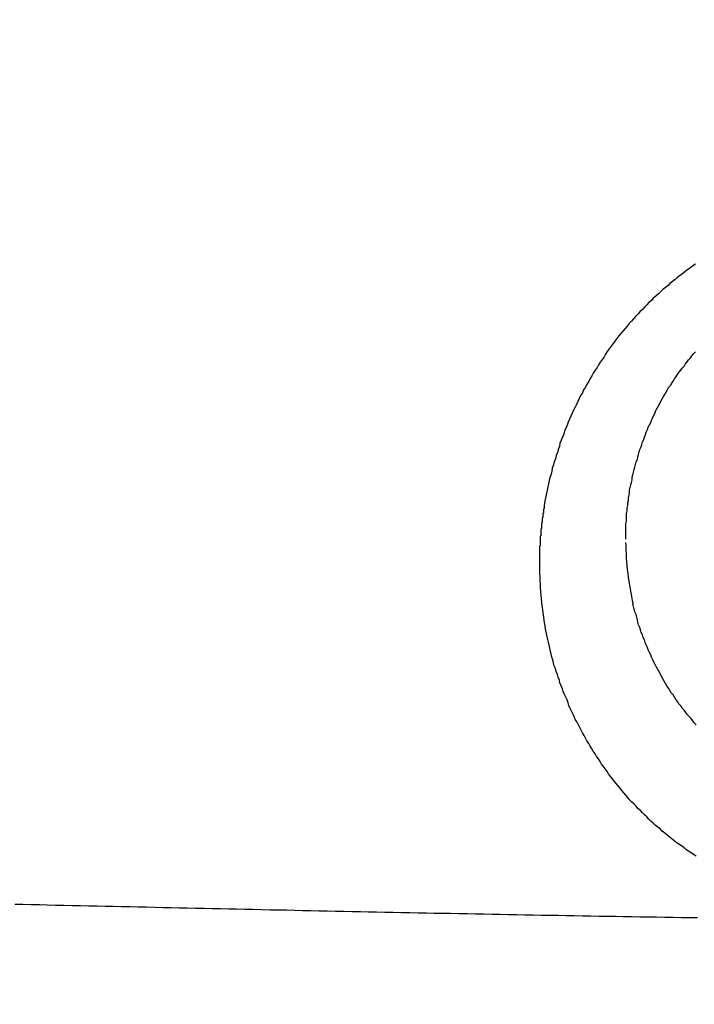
# Model space of a CAD drawing. Header units: millimetres. Extents: x 11979 to 23691, y 12825 to 41978.
# Tile 592 of 656: x 21621.81 to 21622.86, y 40478.4 to 40479.94. Entities that reach past the tile are written whole.
import ezdxf

# ---------------------------------------------------------------- set-up
doc = ezdxf.new("R2010")
doc.units = ezdxf.units.MM
for name, color, linetype in [('- niebieska cienka - izolacja', 120, 'Continuous'), ('-WYMIAR', 8, 'Continuous'), ('PROJEKTOWANE', 5, 'Continuous')]:
    doc.layers.add(name, color=color, linetype=linetype)
doc.styles.get("Standard").update_dxf_attribs({"font": 'arial.ttf'})
doc.dimstyles.new('CZA-KROPKA-50', dxfattribs={"dimtxt": 12, "dimasz": 1, "dimexe": 2, "dimexo": 25, "dimgap": 4, "dimtad": 1, "dimdec": 1, "dimrnd": 0.5, "dimzin": 9, "dimdsep": 46, "dimtxsty": 'Standard', "dimblk": 'CZA-KROPKA', "dimblk1": 'CZA-KROPKA', "dimblk2": 'CZA-KROPKA', "dimsah": 1, "dimcen": -20, "dimse1": 1, "dimse2": 1, "dimclrd": 8, "dimclre": 8, "dimclrt": 9, "dimadec": 0, "dimazin": 0, "dimtfac": 1, "dimtdec": 1, "dimtmove": 1, "dimatfit": 3, "dimldrblk": 'CZA-KROPKA', "dimfxl": 1, "dimtolj": 1, "dimtzin": 9, "dimarcsym": 0})

# ---------------------------------------------------------------- blocks, each defined once
blk = doc.blocks.new('CZA-KROPKA')
at = {"layer": '-WYMIAR', "linetype": 'ByBlock'}
for p, q in [((0, 10), (0, -10)), ((5, 0), (-5, 0))]:
    blk.add_line(p, q, dxfattribs=at)
at = {"layer": '-WYMIAR', "linetype": 'ByBlock', "const_width": 2.5}
blk.add_lwpolyline([(-1.25, 0, 1), (1.25, 0, 1)], format="xyb", close=True, dxfattribs=at)
blk = doc.blocks.new('*D1572')
at = {"layer": '-WYMIAR', "color": 8, "lineweight": -2}
blk.add_line((19929.2678, 40021.6846), (22203.2678, 40021.6846), dxfattribs=at)
at = {"layer": 'Defpoints', "color": 0}
for p in [(19928.2678, 40529.3414), (22204.2678, 40500.3414), (22204.2678, 40021.6846)]:
    blk.add_point(p, dxfattribs=at)
at = {"layer": '-WYMIAR', "color": 8, "lineweight": -2, "rotation": 180}
blk.add_blockref('CZA-KROPKA', (19928.2678, 40021.6846), dxfattribs=at)
at = {"layer": '-WYMIAR', "color": 8, "lineweight": -2}
blk.add_blockref('CZA-KROPKA', (22204.2678, 40021.6846), dxfattribs=at)
at = {"layer": '-WYMIAR', "color": 9, "insert": (21066.2678, 40031.8115), "char_height": 12, "attachment_point": 5}
blk.add_mtext('\\A1;2276', dxfattribs=at)
blk = doc.blocks.new('Pisuar NOVA PRO ze zintegrowanym ceramicznym sitkiem')
at = {"linetype": 'ByBlock'}
for points in [[(-0.014, -0.242238, 0.055374), (-0.013882, -0.243205)], [(-0.015347, -0.242662, 0.040897), (-0.015259, -0.243572)]]:
    blk.add_lwpolyline(points, format="xyb", dxfattribs=at)
for points in [[(-0.012907, -0.237884, 0), (-0.012947, -0.237913, 0), (-0.012987, -0.237942, 0), (-0.013027, -0.237971, 0), (-0.013067, -0.238001, 0), (-0.013107, -0.238031, 0), (-0.013147, -0.238062, 0), (-0.013187, -0.238092, 0), (-0.013227, -0.238124, 0), (-0.013267, -0.238155, 0), (-0.013307, -0.238187, 0), (-0.013337, -0.238219, 0), (-0.013377, -0.238251, 0), (-0.013417, -0.238284, 0), (-0.013457, -0.238317, 0), (-0.013487, -0.238351, 0), (-0.013527, -0.238385, 0), (-0.013567, -0.238419, 0), (-0.013597, -0.238453, 0), (-0.013637, -0.238488, 0), (-0.013667, -0.238523, 0), (-0.013707, -0.238559, 0), (-0.013737, -0.238595, 0), (-0.013777, -0.238631, 0), (-0.013807, -0.238667, 0), (-0.013847, -0.238704, 0), (-0.013877, -0.238741, 0), (-0.013907, -0.238778, 0), (-0.013947, -0.238816, 0), (-0.013977, -0.238854, 0), (-0.014007, -0.238892, 0), (-0.014037, -0.238931, 0), (-0.014077, -0.23897, 0), (-0.014107, -0.239009, 0), (-0.014137, -0.239049, 0), (-0.014167, -0.239089, 0), (-0.014197, -0.239129, 0), (-0.014227, -0.239169, 0), (-0.014257, -0.23921, 0), (-0.014287, -0.239251, 0), (-0.014317, -0.239292, 0), (-0.014337, -0.239334, 0), (-0.014367, -0.239376, 0), (-0.014397, -0.239418, 0), (-0.014427, -0.23946, 0), (-0.014447, -0.239503, 0), (-0.014477, -0.239546, 0), (-0.014507, -0.239589, 0), (-0.014527, -0.239632, 0), (-0.014557, -0.239676, 0), (-0.014577, -0.23972, 0), (-0.014607, -0.239764, 0), (-0.014627, -0.239808, 0), (-0.014657, -0.239853, 0), (-0.014677, -0.239897, 0), (-0.014707, -0.239942, 0), (-0.014727, -0.239988, 0), (-0.014747, -0.240033, 0), (-0.014767, -0.240079, 0), (-0.014787, -0.240125, 0), (-0.014817, -0.240171, 0), (-0.014837, -0.240217, 0), (-0.014857, -0.240263, 0), (-0.014877, -0.24031, 0), (-0.014897, -0.240356, 0), (-0.014917, -0.240403, 0), (-0.014937, -0.24045, 0), (-0.014957, -0.240498, 0), (-0.014967, -0.240545, 0), (-0.014987, -0.240592, 0), (-0.015007, -0.24064, 0), (-0.015027, -0.240688, 0), (-0.015037, -0.240736, 0), (-0.015057, -0.240784, 0), (-0.015067, -0.240832, 0), (-0.015087, -0.240881, 0), (-0.015097, -0.240929, 0), (-0.015117, -0.240978, 0), (-0.015127, -0.241026, 0), (-0.015147, -0.241075, 0), (-0.015157, -0.241124, 0), (-0.015167, -0.241173, 0), (-0.015187, -0.241222, 0), (-0.015197, -0.241271, 0), (-0.015207, -0.24132, 0), (-0.015217, -0.241369, 0), (-0.015227, -0.241419, 0), (-0.015237, -0.241468, 0), (-0.015247, -0.241518, 0), (-0.015257, -0.241567, 0), (-0.015267, -0.241617, 0), (-0.015277, -0.241666, 0)], [(-0.013997, -0.24219, 0), (-0.013997, -0.24215, 0), (-0.013997, -0.242109, 0), (-0.013997, -0.242069, 0), (-0.013997, -0.242028, 0), (-0.013997, -0.241987, 0), (-0.013997, -0.241947, 0), (-0.013987, -0.241906, 0), (-0.013987, -0.241866, 0), (-0.013987, -0.241825, 0), (-0.013987, -0.241784, 0), (-0.013977, -0.241744, 0), (-0.013977, -0.241703, 0), (-0.013967, -0.241663, 0), (-0.013967, -0.241622, 0), (-0.013957, -0.241581, 0), (-0.013957, -0.241541, 0), (-0.013947, -0.241501, 0), (-0.013937, -0.24146, 0), (-0.013937, -0.24142, 0), (-0.013927, -0.241379, 0), (-0.013917, -0.241339, 0), (-0.013907, -0.241299, 0), (-0.013897, -0.241259, 0), (-0.013897, -0.241219, 0), (-0.013887, -0.241179, 0), (-0.013877, -0.241139, 0), (-0.013867, -0.241099, 0), (-0.013857, -0.241059, 0), (-0.013847, -0.24102, 0), (-0.013837, -0.24098, 0), (-0.013817, -0.24094, 0), (-0.013807, -0.240901, 0), (-0.013797, -0.240862, 0), (-0.013787, -0.240822, 0), (-0.013777, -0.240783, 0), (-0.013757, -0.240744, 0), (-0.013747, -0.240705, 0), (-0.013737, -0.240667, 0), (-0.013717, -0.240628, 0), (-0.013707, -0.24059, 0), (-0.013687, -0.240551, 0), (-0.013677, -0.240513, 0), (-0.013657, -0.240475, 0), (-0.013647, -0.240437, 0), (-0.013627, -0.240399, 0), (-0.013607, -0.240361, 0), (-0.013597, -0.240324, 0), (-0.013577, -0.240287, 0), (-0.013557, -0.240249, 0), (-0.013537, -0.240212, 0), (-0.013527, -0.240175, 0), (-0.013507, -0.240139, 0), (-0.013487, -0.240102, 0), (-0.013467, -0.240066, 0), (-0.013447, -0.24003, 0), (-0.013427, -0.239994, 0), (-0.013407, -0.239958, 0), (-0.013387, -0.239923, 0), (-0.013367, -0.239887, 0), (-0.013347, -0.239852, 0), (-0.013327, -0.239817, 0), (-0.013297, -0.239783, 0), (-0.013277, -0.239748, 0), (-0.013257, -0.239714, 0), (-0.013237, -0.23968, 0), (-0.013207, -0.239646, 0), (-0.013187, -0.239612, 0), (-0.013167, -0.239579, 0), (-0.013137, -0.239546, 0), (-0.013117, -0.239513, 0), (-0.013087, -0.23948, 0), (-0.013067, -0.239448, 0), (-0.013037, -0.239415, 0), (-0.013017, -0.239384, 0), (-0.012987, -0.239352, 0), (-0.012967, -0.23932, 0), (-0.012937, -0.239289, 0), (-0.012907, -0.239258, 0)], [(-0.015277, -0.241666, 0), (-0.015277, -0.241673, 0), (-0.015277, -0.241679, 0), (-0.015277, -0.241685, 0), (-0.015277, -0.241691, 0), (-0.015277, -0.241698, 0), (-0.015277, -0.241704, 0), (-0.015277, -0.24171, 0), (-0.015287, -0.241716, 0), (-0.015287, -0.241723, 0), (-0.015287, -0.241729, 0), (-0.015287, -0.241735, 0), (-0.015287, -0.241741, 0), (-0.015287, -0.241748, 0), (-0.015287, -0.241754, 0), (-0.015287, -0.24176, 0), (-0.015287, -0.241766, 0), (-0.015287, -0.241773, 0), (-0.015287, -0.241779, 0), (-0.015297, -0.241785, 0), (-0.015297, -0.241792, 0), (-0.015297, -0.241798, 0), (-0.015297, -0.241804, 0), (-0.015297, -0.24181, 0), (-0.015297, -0.241817, 0), (-0.015297, -0.241823, 0), (-0.015297, -0.241829, 0), (-0.015297, -0.241835, 0), (-0.015297, -0.241842, 0), (-0.015297, -0.241848, 0), (-0.015307, -0.241854, 0), (-0.015307, -0.24186, 0), (-0.015307, -0.241867, 0), (-0.015307, -0.241873, 0), (-0.015307, -0.241879, 0), (-0.015307, -0.241885, 0), (-0.015307, -0.241892, 0), (-0.015307, -0.241898, 0), (-0.015307, -0.241904, 0), (-0.015307, -0.24191, 0), (-0.015307, -0.241917, 0), (-0.015307, -0.241923, 0), (-0.015307, -0.241929, 0), (-0.015317, -0.241936, 0), (-0.015317, -0.241942, 0), (-0.015317, -0.241948, 0), (-0.015317, -0.241954, 0), (-0.015317, -0.241961, 0), (-0.015317, -0.241967, 0), (-0.015317, -0.241973, 0), (-0.015317, -0.241979, 0), (-0.015317, -0.241986, 0), (-0.015317, -0.241992, 0), (-0.015317, -0.241998, 0), (-0.015317, -0.242004, 0), (-0.015317, -0.242011, 0), (-0.015317, -0.242017, 0), (-0.015317, -0.242023, 0), (-0.015327, -0.24203, 0), (-0.015327, -0.242036, 0), (-0.015327, -0.242042, 0), (-0.015327, -0.242048, 0), (-0.015327, -0.242055, 0), (-0.015327, -0.242061, 0), (-0.015327, -0.242067, 0), (-0.015327, -0.242073, 0), (-0.015327, -0.24208, 0), (-0.015327, -0.242086, 0), (-0.015327, -0.242092, 0), (-0.015327, -0.242099, 0), (-0.015327, -0.242105, 0), (-0.015327, -0.242111, 0), (-0.015327, -0.242117, 0), (-0.015327, -0.242124, 0), (-0.015327, -0.24213, 0), (-0.015327, -0.242136, 0), (-0.015337, -0.242142, 0), (-0.015337, -0.242149, 0), (-0.015337, -0.242155, 0), (-0.015337, -0.242161, 0), (-0.015337, -0.242168, 0), (-0.015337, -0.242174, 0), (-0.015337, -0.24218, 0), (-0.015337, -0.242186, 0), (-0.015337, -0.242193, 0), (-0.015337, -0.242199, 0), (-0.015337, -0.242205, 0), (-0.015337, -0.242211, 0), (-0.015337, -0.242218, 0), (-0.015337, -0.242224, 0), (-0.015337, -0.24223, 0), (-0.015337, -0.242236, 0), (-0.015337, -0.242243, 0), (-0.015337, -0.242249, 0), (-0.015337, -0.242255, 0), (-0.015337, -0.242262, 0), (-0.015337, -0.242268, 0), (-0.015337, -0.242274, 0), (-0.015337, -0.24228, 0), (-0.015337, -0.242287, 0), (-0.015337, -0.242293, 0), (-0.015347, -0.242299, 0), (-0.015347, -0.242305, 0), (-0.015347, -0.242312, 0), (-0.015347, -0.242318, 0), (-0.015347, -0.242324, 0), (-0.015347, -0.24233, 0), (-0.015347, -0.242337, 0), (-0.015347, -0.242343, 0), (-0.015347, -0.242349, 0), (-0.015347, -0.242356, 0), (-0.015347, -0.242362, 0), (-0.015347, -0.242368, 0), (-0.015347, -0.242374, 0), (-0.015347, -0.242381, 0), (-0.015347, -0.242387, 0), (-0.015347, -0.242393, 0), (-0.015347, -0.242399, 0), (-0.015347, -0.242406, 0), (-0.015347, -0.242412, 0), (-0.015347, -0.242418, 0), (-0.015347, -0.242424, 0), (-0.015347, -0.242431, 0), (-0.015347, -0.242437, 0), (-0.015347, -0.242443, 0), (-0.015347, -0.242449, 0), (-0.015347, -0.242456, 0), (-0.015347, -0.242462, 0), (-0.015347, -0.242468, 0), (-0.015347, -0.242474, 0), (-0.015347, -0.242481, 0), (-0.015347, -0.242487, 0), (-0.015347, -0.242493, 0), (-0.015347, -0.2425, 0), (-0.015347, -0.242506, 0), (-0.015347, -0.242512, 0), (-0.015347, -0.242518, 0), (-0.015347, -0.242525, 0), (-0.015347, -0.242531, 0), (-0.015347, -0.242537, 0), (-0.015347, -0.242543, 0), (-0.015347, -0.24255, 0), (-0.015347, -0.242556, 0), (-0.015347, -0.242562, 0), (-0.015347, -0.242568, 0), (-0.015347, -0.242575, 0), (-0.015347, -0.242581, 0), (-0.015347, -0.242587, 0), (-0.015347, -0.242593, 0), (-0.015347, -0.242599, 0), (-0.015347, -0.242606, 0), (-0.015347, -0.242612, 0), (-0.015347, -0.242618, 0), (-0.015347, -0.242624, 0), (-0.015347, -0.242631, 0), (-0.015347, -0.242637, 0), (-0.015347, -0.242643, 0), (-0.015347, -0.242649, 0), (-0.015347, -0.242656, 0), (-0.015347, -0.242662, 0)], [(-0.012897, -0.24509, 0), (-0.012927, -0.245059, 0), (-0.012947, -0.245027, 0), (-0.012977, -0.244995, 0), (-0.013007, -0.244963, 0), (-0.013037, -0.24493, 0), (-0.013057, -0.244897, 0), (-0.013087, -0.244864, 0), (-0.013117, -0.244831, 0), (-0.013137, -0.244797, 0), (-0.013167, -0.244763, 0), (-0.013187, -0.244729, 0), (-0.013217, -0.244694, 0), (-0.013237, -0.24466, 0), (-0.013257, -0.244625, 0), (-0.013287, -0.244589, 0), (-0.013307, -0.244554, 0), (-0.013327, -0.244518, 0), (-0.013357, -0.244482, 0), (-0.013377, -0.244446, 0), (-0.013397, -0.24441, 0), (-0.013417, -0.244373, 0), (-0.013437, -0.244337, 0), (-0.013457, -0.2443, 0), (-0.013477, -0.244263, 0), (-0.013497, -0.244225, 0), (-0.013517, -0.244188, 0), (-0.013537, -0.24415, 0), (-0.013557, -0.244112, 0), (-0.013577, -0.244074, 0), (-0.013597, -0.244036, 0), (-0.013607, -0.243998, 0), (-0.013627, -0.243959, 0), (-0.013647, -0.24392, 0), (-0.013657, -0.243882, 0), (-0.013677, -0.243843, 0), (-0.013697, -0.243804, 0), (-0.013707, -0.243764, 0), (-0.013727, -0.243725, 0), (-0.013737, -0.243686, 0), (-0.013757, -0.243646, 0), (-0.013767, -0.243606, 0), (-0.013777, -0.243567, 0), (-0.013797, -0.243527, 0), (-0.013807, -0.243487, 0), (-0.013817, -0.243447, 0), (-0.013827, -0.243406, 0), (-0.013837, -0.243366, 0), (-0.013857, -0.243326, 0), (-0.013867, -0.243285, 0), (-0.013877, -0.243245, 0), (-0.013887, -0.243205, 0)], [(-0.012897, -0.247148, 0), (-0.012937, -0.247122, 0), (-0.012977, -0.247096, 0), (-0.013017, -0.247069, 0), (-0.013057, -0.247042, 0), (-0.013087, -0.247015, 0), (-0.013127, -0.246987, 0), (-0.013167, -0.246959, 0), (-0.013207, -0.246931, 0), (-0.013247, -0.246902, 0), (-0.013277, -0.246873, 0), (-0.013317, -0.246844, 0), (-0.013357, -0.246814, 0), (-0.013387, -0.246784, 0), (-0.013427, -0.246754, 0), (-0.013457, -0.246723, 0), (-0.013497, -0.246693, 0), (-0.013537, -0.246661, 0), (-0.013567, -0.24663, 0), (-0.013607, -0.246598, 0), (-0.013637, -0.246566, 0), (-0.013667, -0.246533, 0), (-0.013707, -0.246501, 0), (-0.013737, -0.246467, 0), (-0.013767, -0.246434, 0), (-0.013807, -0.2464, 0), (-0.013837, -0.246366, 0), (-0.013867, -0.246332, 0), (-0.013907, -0.246298, 0), (-0.013937, -0.246263, 0), (-0.013967, -0.246227, 0), (-0.013997, -0.246192, 0), (-0.014027, -0.246156, 0), (-0.014057, -0.24612, 0), (-0.014087, -0.246084, 0), (-0.014117, -0.246047, 0), (-0.014147, -0.24601, 0), (-0.014177, -0.245973, 0), (-0.014207, -0.245936, 0), (-0.014237, -0.245898, 0), (-0.014267, -0.24586, 0), (-0.014287, -0.245822, 0), (-0.014317, -0.245783, 0), (-0.014347, -0.245744, 0), (-0.014377, -0.245705, 0), (-0.014397, -0.245666, 0), (-0.014427, -0.245626, 0), (-0.014457, -0.245587, 0), (-0.014477, -0.245547, 0), (-0.014507, -0.245506, 0), (-0.014527, -0.245466, 0), (-0.014557, -0.245425, 0), (-0.014577, -0.245384, 0), (-0.014607, -0.245343, 0), (-0.014627, -0.245302, 0), (-0.014647, -0.24526, 0), (-0.014677, -0.245218, 0), (-0.014697, -0.245176, 0), (-0.014717, -0.245134, 0), (-0.014737, -0.245092, 0), (-0.014757, -0.245049, 0), (-0.014787, -0.245007, 0), (-0.014807, -0.244964, 0), (-0.014827, -0.244921, 0), (-0.014847, -0.244878, 0), (-0.014867, -0.244834, 0), (-0.014887, -0.244791, 0), (-0.014897, -0.244747, 0), (-0.014917, -0.244703, 0), (-0.014937, -0.244659, 0), (-0.014957, -0.244615, 0), (-0.014977, -0.244571, 0), (-0.014987, -0.244527, 0), (-0.015007, -0.244482, 0), (-0.015027, -0.244437, 0), (-0.015037, -0.244393, 0), (-0.015057, -0.244348, 0), (-0.015067, -0.244303, 0), (-0.015087, -0.244258, 0), (-0.015097, -0.244212, 0), (-0.015117, -0.244167, 0), (-0.015127, -0.244122, 0), (-0.015137, -0.244076, 0), (-0.015157, -0.244031, 0), (-0.015167, -0.243985, 0), (-0.015177, -0.243939, 0), (-0.015187, -0.243893, 0), (-0.015197, -0.243847, 0), (-0.015207, -0.243801, 0), (-0.015217, -0.243755, 0), (-0.015227, -0.243709, 0), (-0.015237, -0.243663, 0), (-0.015247, -0.243617, 0), (-0.015257, -0.243571, 0)], [(-0.023557, -0.247896, 0), (-0.023427, -0.247899, 0), (-0.023297, -0.247901, 0), (-0.023167, -0.247904, 0), (-0.023047, -0.247907, 0), (-0.022917, -0.24791, 0), (-0.022787, -0.247913, 0), (-0.022657, -0.247916, 0), (-0.022527, -0.247918, 0), (-0.022397, -0.247921, 0), (-0.022267, -0.247924, 0), (-0.022137, -0.247927, 0), (-0.022017, -0.24793, 0), (-0.021887, -0.247933, 0), (-0.021757, -0.247935, 0), (-0.021627, -0.247938, 0), (-0.021497, -0.247941, 0), (-0.021367, -0.247944, 0), (-0.021237, -0.247947, 0), (-0.021107, -0.247949, 0), (-0.020987, -0.247952, 0), (-0.020857, -0.247955, 0), (-0.020727, -0.247958, 0), (-0.020597, -0.247961, 0), (-0.020467, -0.247963, 0), (-0.020337, -0.247966, 0), (-0.020207, -0.247969, 0), (-0.020087, -0.247972, 0), (-0.019957, -0.247975, 0), (-0.019827, -0.247977, 0), (-0.019697, -0.24798, 0), (-0.019567, -0.247983, 0), (-0.019437, -0.247986, 0), (-0.019307, -0.247988, 0), (-0.019177, -0.247991, 0), (-0.019057, -0.247994, 0), (-0.018927, -0.247996, 0), (-0.018797, -0.247999, 0), (-0.018667, -0.248002, 0), (-0.018537, -0.248004, 0), (-0.018407, -0.248007, 0), (-0.018277, -0.24801, 0), (-0.018147, -0.248012, 0), (-0.018027, -0.248015, 0), (-0.017897, -0.248018, 0), (-0.017767, -0.24802, 0), (-0.017637, -0.248023, 0), (-0.017507, -0.248025, 0), (-0.017377, -0.248028, 0), (-0.017247, -0.24803, 0), (-0.017117, -0.248033, 0), (-0.016997, -0.248035, 0), (-0.016867, -0.248038, 0), (-0.016737, -0.24804, 0), (-0.016607, -0.248043, 0), (-0.016477, -0.248045, 0), (-0.016347, -0.248048, 0), (-0.016217, -0.24805, 0), (-0.016087, -0.248053, 0), (-0.015967, -0.248055, 0), (-0.015837, -0.248057, 0), (-0.015707, -0.24806, 0), (-0.015577, -0.248062, 0), (-0.015447, -0.248065, 0), (-0.015317, -0.248067, 0), (-0.015187, -0.248069, 0), (-0.015057, -0.248071, 0), (-0.014937, -0.248074, 0), (-0.014807, -0.248076, 0), (-0.014677, -0.248078, 0), (-0.014547, -0.24808, 0), (-0.014417, -0.248083, 0), (-0.014287, -0.248085, 0), (-0.014157, -0.248087, 0), (-0.014037, -0.248089, 0), (-0.013907, -0.248091, 0), (-0.013777, -0.248093, 0), (-0.013647, -0.248095, 0), (-0.013517, -0.248097, 0), (-0.013387, -0.248099, 0), (-0.013257, -0.248101, 0), (-0.013127, -0.248103, 0), (-0.013007, -0.248105, 0), (-0.012877, -0.248107, 0)]]:
    blk.add_polyline3d(points)

msp = doc.modelspace()

# ---------------------------------------------------------------- hatches: boundary and pattern name
at = {"layer": '- niebieska cienka - izolacja'}
h = msp.add_hatch(dxfattribs=at)
h.set_pattern_fill('ANSI31', color=5, scale=10)
h.set_pattern_definition([(315, (8112.473, 14221.135), (19.7999996, -4e-15), [3.394112, -24.607316]), (315, (8112.473, 14240.935), (19.7999996, -4e-15), [3.394112, -24.607316]), (315, (8126.073, 14214.135), (19.7999996, -4e-15), [3.959798, -24.04163]), (315, (8126.073, 14233.935), (19.7999996, -4e-15), [3.959798, -24.04163]), (0, (8122.273, 14219.935), (0, 19.8), [0.2, -19.6]), (90, (8122.473, 14219.935), (-19.8, 1e-15), [0.2, -19.6]), (0, (8122.473, 14220.135), (0, 19.8), [0.2, -19.6]), (0, (8122.673, 14220.135), (0, 19.8), [0.2, -19.6]), (0, (8122.873, 14220.135), (0, 19.8), [0.2, -19.6]), (0, (8123.073, 14220.135), (0, 19.8), [0.2, -19.6]), (90, (8123.273, 14219.935), (-19.8, 1e-15), [0.2, -19.6]), (0, (8123.273, 14219.935), (0, 19.8), [0.2, -19.6]), (90, (8123.473, 14219.735), (-19.8, 1e-15), [0.2, -19.6]), (0, (8123.473, 14219.735), (0, 19.8), [0.2, -19.6]), (90, (8123.673, 14219.535), (-19.8, 1e-15), [0.2, -19.6]), (90, (8123.673, 14219.335), (-19.8, 1e-15), [0.2, -19.6]), (90, (8123.673, 14219.135), (-19.8, 1e-15), [0.2, -19.6]), (90, (8123.673, 14218.935), (-19.8, 1e-15), [0.2, -19.6]), (0, (8123.473, 14218.935), (0, 19.8), [0.2, -19.6]), (90, (8123.473, 14218.735), (-19.8, 1e-15), [0.2, -19.6]), (0, (8123.273, 14218.735), (0, 19.8), [0.2, -19.6]), (90, (8123.273, 14218.535), (-19.8, 1e-15), [0.2, -19.6]), (0, (8123.073, 14218.535), (0, 19.8), [0.2, -19.6]), (0, (8122.873, 14218.535), (0, 19.8), [0.2, -19.6]), (0, (8122.673, 14218.535), (0, 19.8), [0.2, -19.6]), (0, (8122.473, 14218.535), (0, 19.8), [0.2, -19.6]), (90, (8122.473, 14218.535), (-19.8, 1e-15), [0.2, -19.6]), (0, (8122.273, 14218.735), (0, 19.8), [0.2, -19.6]), (90, (8122.273, 14218.735), (-19.8, 1e-15), [0.2, -19.6]), (0, (8122.073, 14218.935), (0, 19.8), [0.2, -19.6]), (90, (8122.073, 14218.935), (-19.8, 1e-15), [0.2, -19.6]), (90, (8122.073, 14219.135), (-19.8, 1e-15), [0.2, -19.6]), (90, (8122.073, 14219.335), (-19.8, 1e-15), [0.2, -19.6]), (90, (8122.073, 14219.535), (-19.8, 1e-15), [0.2, -19.6]), (0, (8122.073, 14219.735), (0, 19.8), [0.2, -19.6]), (90, (8122.273, 14219.735), (-19.8, 1e-15), [0.2, -19.6]), (90, (8119.273, 14202.735), (-19.8, 1e-15), [0.2, -19.6]), (0, (8119.073, 14202.735), (0, 19.8), [0.2, -19.6]), (90, (8119.073, 14202.535), (-19.8, 1e-15), [0.2, -19.6]), (90, (8119.073, 14202.335), (-19.8, 1e-15), [0.2, -19.6]), (90, (8119.073, 14202.135), (-19.8, 1e-15), [0.2, -19.6]), (90, (8119.073, 14201.935), (-19.8, 1e-15), [0.2, -19.6]), (0, (8119.073, 14201.935), (0, 19.8), [0.2, -19.6]), (90, (8119.273, 14201.735), (-19.8, 1e-15), [0.2, -19.6]), (0, (8119.273, 14201.735), (0, 19.8), [0.2, -19.6]), (90, (8119.473, 14201.535), (-19.8, 1e-15), [0.2, -19.6]), (0, (8119.473, 14201.535), (0, 19.8), [0.2, -19.6]), (90, (8119.673, 14201.335), (-19.8, 1e-15), [0.2, -19.6]), (0, (8119.673, 14201.335), (0, 19.8), [0.2, -19.6]), (0, (8119.873, 14201.335), (0, 19.8), [0.2, -19.6]), (0, (8120.073, 14201.335), (0, 19.8), [0.2, -19.6]), (0, (8120.273, 14201.335), (0, 19.8), [0.2, -19.6]), (90, (8120.473, 14201.335), (-19.8, 1e-15), [0.2, -19.6]), (0, (8120.473, 14201.535), (0, 19.8), [0.2, -19.6]), (90, (8120.673, 14201.535), (-19.8, 1e-15), [0.2, -19.6]), (0, (8120.673, 14201.735), (0, 19.8), [0.2, -19.6]), (90, (8120.873, 14201.735), (-19.8, 1e-15), [0.2, -19.6]), (0, (8120.873, 14201.935), (0, 19.8), [0.2, -19.6]), (90, (8121.073, 14201.935), (-19.8, 1e-15), [0.2, -19.6]), (90, (8121.073, 14202.135), (-19.8, 1e-15), [0.2, -19.6]), (90, (8121.073, 14202.335), (-19.8, 1e-15), [0.2, -19.6]), (90, (8121.073, 14202.535), (-19.8, 1e-15), [0.2, -19.6]), (0, (8120.873, 14202.735), (0, 19.8), [0.2, -19.6]), (90, (8120.873, 14202.735), (-19.8, 1e-15), [0.2, -19.6]), (0, (8120.673, 14202.935), (0, 19.8), [0.2, -19.6]), (90, (8120.673, 14202.935), (-19.8, 1e-15), [0.2, -19.6]), (0, (8120.473, 14203.135), (0, 19.8), [0.2, -19.6]), (90, (8120.473, 14203.135), (-19.8, 1e-15), [0.2, -19.6]), (0, (8120.273, 14203.335), (0, 19.8), [0.2, -19.6]), (0, (8120.073, 14203.335), (0, 19.8), [0.2, -19.6]), (0, (8119.873, 14203.335), (0, 19.8), [0.2, -19.6]), (0, (8119.673, 14203.335), (0, 19.8), [0.2, -19.6]), (90, (8119.673, 14203.135), (-19.8, 1e-15), [0.2, -19.6]), (0, (8119.473, 14203.135), (0, 19.8), [0.2, -19.6]), (90, (8119.473, 14202.935), (-19.8, 1e-15), [0.2, -19.6]), (0, (8119.273, 14202.935), (0, 19.8), [0.2, -19.6]), (90, (8122.273, 14203.335), (-19.8, 1e-15), [0.2, -19.6]), (0, (8122.273, 14203.535), (0, 19.8), [0.2, -19.6]), (90, (8122.473, 14203.535), (-19.8, 1e-15), [0.2, -19.6]), (0, (8122.473, 14203.735), (0, 19.8), [0.2, -19.6]), (0, (8122.673, 14203.735), (0, 19.8), [0.2, -19.6]), (0, (8122.873, 14203.735), (0, 19.8), [0.2, -19.6]), (0, (8123.073, 14203.735), (0, 19.8), [0.2, -19.6]), (0, (8123.273, 14203.735), (0, 19.8), [0.2, -19.6]), (0, (8123.473, 14203.735), (0, 19.8), [0.2, -19.6]), (90, (8123.673, 14203.535), (-19.8, 1e-15), [0.2, -19.6]), (0, (8123.673, 14203.535), (0, 19.8), [0.2, -19.6]), (90, (8123.873, 14203.335), (-19.8, 1e-15), [0.2, -19.6]), (0, (8123.873, 14203.335), (0, 19.8), [0.2, -19.6]), (90, (8124.073, 14203.135), (-19.8, 1e-15), [0.2, -19.6]), (0, (8124.073, 14203.135), (0, 19.8), [0.2, -19.6]), (90, (8124.273, 14202.935), (-19.8, 1e-15), [0.2, -19.6]), (90, (8124.273, 14202.735), (-19.8, 1e-15), [0.2, -19.6]), (90, (8124.273, 14202.535), (-19.8, 1e-15), [0.2, -19.6]), (90, (8124.273, 14202.335), (-19.8, 1e-15), [0.2, -19.6]), (90, (8124.273, 14202.135), (-19.8, 1e-15), [0.2, -19.6]), (90, (8124.273, 14201.935), (-19.8, 1e-15), [0.2, -19.6]), (0, (8124.073, 14201.935), (0, 19.8), [0.2, -19.6]), (90, (8124.073, 14201.735), (-19.8, 1e-15), [0.2, -19.6]), (0, (8123.873, 14201.735), (0, 19.8), [0.2, -19.6]), (90, (8123.873, 14201.535), (-19.8, 1e-15), [0.2, -19.6]), (0, (8123.673, 14201.535), (0, 19.8), [0.2, -19.6]), (90, (8123.673, 14201.335), (-19.8, 1e-15), [0.2, -19.6]), (0, (8123.473, 14201.335), (0, 19.8), [0.2, -19.6]), (0, (8123.273, 14201.335), (0, 19.8), [0.2, -19.6]), (0, (8123.073, 14201.335), (0, 19.8), [0.2, -19.6]), (0, (8122.873, 14201.335), (0, 19.8), [0.2, -19.6]), (0, (8122.673, 14201.335), (0, 19.8), [0.2, -19.6]), (0, (8122.473, 14201.335), (0, 19.8), [0.2, -19.6]), (90, (8122.473, 14201.335), (-19.8, 1e-15), [0.2, -19.6]), (0, (8122.273, 14201.535), (0, 19.8), [0.2, -19.6]), (90, (8122.273, 14201.535), (-19.8, 1e-15), [0.2, -19.6]), (0, (8122.073, 14201.735), (0, 19.8), [0.2, -19.6]), (90, (8122.073, 14201.735), (-19.8, 1e-15), [0.2, -19.6]), (0, (8121.873, 14201.935), (0, 19.8), [0.2, -19.6]), (90, (8121.873, 14201.935), (-19.8, 1e-15), [0.2, -19.6]), (90, (8121.873, 14202.135), (-19.8, 1e-15), [0.2, -19.6]), (90, (8121.873, 14202.335), (-19.8, 1e-15), [0.2, -19.6]), (90, (8121.873, 14202.535), (-19.8, 1e-15), [0.2, -19.6]), (90, (8121.873, 14202.735), (-19.8, 1e-15), [0.2, -19.6]), (90, (8121.873, 14202.935), (-19.8, 1e-15), [0.2, -19.6]), (0, (8121.873, 14203.135), (0, 19.8), [0.2, -19.6]), (90, (8122.073, 14203.135), (-19.8, 1e-15), [0.2, -19.6]), (0, (8122.073, 14203.335), (0, 19.8), [0.2, -19.6]), (0, (8114.073, 14217.935), (0, 19.8), [0.2, -19.6]), (90, (8114.273, 14217.935), (-19.8, 1e-15), [0.2, -19.6]), (0, (8114.273, 14218.135), (0, 19.8), [0.2, -19.6]), (0, (8114.473, 14218.135), (0, 19.8), [0.2, -19.6]), (0, (8114.673, 14218.135), (0, 19.8), [0.2, -19.6]), (0, (8114.873, 14218.135), (0, 19.8), [0.2, -19.6]), (90, (8115.073, 14217.935), (-19.8, 1e-15), [0.2, -19.6]), (0, (8115.073, 14217.935), (0, 19.8), [0.2, -19.6]), (90, (8115.273, 14217.735), (-19.8, 1e-15), [0.2, -19.6]), (0, (8115.273, 14217.735), (0, 19.8), [0.2, -19.6]), (90, (8115.473, 14217.535), (-19.8, 1e-15), [0.2, -19.6]), (90, (8115.473, 14217.335), (-19.8, 1e-15), [0.2, -19.6]), (90, (8115.473, 14217.135), (-19.8, 1e-15), [0.2, -19.6]), (90, (8115.473, 14216.935), (-19.8, 1e-15), [0.2, -19.6]), (0, (8115.273, 14216.935), (0, 19.8), [0.2, -19.6]), (90, (8115.273, 14216.735), (-19.8, 1e-15), [0.2, -19.6]), (0, (8115.073, 14216.735), (0, 19.8), [0.2, -19.6]), (90, (8115.073, 14216.535), (-19.8, 1e-15), [0.2, -19.6]), (0, (8114.873, 14216.535), (0, 19.8), [0.2, -19.6]), (0, (8114.673, 14216.535), (0, 19.8), [0.2, -19.6]), (0, (8114.473, 14216.535), (0, 19.8), [0.2, -19.6]), (0, (8114.273, 14216.535), (0, 19.8), [0.2, -19.6]), (90, (8114.273, 14216.535), (-19.8, 1e-15), [0.2, -19.6]), (0, (8114.073, 14216.735), (0, 19.8), [0.2, -19.6]), (90, (8114.073, 14216.735), (-19.8, 1e-15), [0.2, -19.6]), (0, (8113.873, 14216.935), (0, 19.8), [0.2, -19.6]), (90, (8113.873, 14216.935), (-19.8, 1e-15), [0.2, -19.6]), (90, (8113.873, 14217.135), (-19.8, 1e-15), [0.2, -19.6]), (90, (8113.873, 14217.335), (-19.8, 1e-15), [0.2, -19.6]), (90, (8113.873, 14217.535), (-19.8, 1e-15), [0.2, -19.6]), (0, (8113.873, 14217.735), (0, 19.8), [0.2, -19.6]), (90, (8114.073, 14217.735), (-19.8, 1e-15), [0.2, -19.6]), (90, (8111.073, 14216.735), (-19.8, 1e-15), [0.2, -19.6]), (0, (8111.073, 14216.935), (0, 19.8), [0.2, -19.6]), (90, (8111.273, 14216.935), (-19.8, 1e-15), [0.2, -19.6]), (0, (8111.273, 14217.135), (0, 19.8), [0.2, -19.6]), (0, (8111.473, 14217.135), (0, 19.8), [0.2, -19.6]), (0, (8111.673, 14217.135), (0, 19.8), [0.2, -19.6]), (0, (8111.873, 14217.135), (0, 19.8), [0.2, -19.6]), (0, (8112.073, 14217.135), (0, 19.8), [0.2, -19.6]), (0, (8112.273, 14217.135), (0, 19.8), [0.2, -19.6]), (90, (8112.473, 14216.935), (-19.8, 1e-15), [0.2, -19.6]), (0, (8112.473, 14216.935), (0, 19.8), [0.2, -19.6]), (90, (8112.673, 14216.735), (-19.8, 1e-15), [0.2, -19.6]), (0, (8112.673, 14216.735), (0, 19.8), [0.2, -19.6]), (90, (8112.873, 14216.535), (-19.8, 1e-15), [0.2, -19.6]), (0, (8112.873, 14216.535), (0, 19.8), [0.2, -19.6]), (90, (8113.073, 14216.335), (-19.8, 1e-15), [0.2, -19.6]), (90, (8113.073, 14216.135), (-19.8, 1e-15), [0.2, -19.6]), (90, (8113.073, 14215.935), (-19.8, 1e-15), [0.2, -19.6]), (90, (8113.073, 14215.735), (-19.8, 1e-15), [0.2, -19.6]), (90, (8113.073, 14215.535), (-19.8, 1e-15), [0.2, -19.6]), (90, (8113.073, 14215.335), (-19.8, 1e-15), [0.2, -19.6]), (0, (8112.873, 14215.335), (0, 19.8), [0.2, -19.6]), (90, (8112.873, 14215.135), (-19.8, 1e-15), [0.2, -19.6]), (0, (8112.673, 14215.135), (0, 19.8), [0.2, -19.6]), (90, (8112.673, 14214.935), (-19.8, 1e-15), [0.2, -19.6]), (0, (8112.473, 14214.935), (0, 19.8), [0.2, -19.6]), (90, (8112.473, 14214.735), (-19.8, 1e-15), [0.2, -19.6]), (0, (8112.273, 14214.735), (0, 19.8), [0.2, -19.6]), (0, (8112.073, 14214.735), (0, 19.8), [0.2, -19.6]), (0, (8111.873, 14214.735), (0, 19.8), [0.2, -19.6]), (0, (8111.673, 14214.735), (0, 19.8), [0.2, -19.6]), (0, (8111.473, 14214.735), (0, 19.8), [0.2, -19.6]), (0, (8111.273, 14214.735), (0, 19.8), [0.2, -19.6]), (90, (8111.273, 14214.735), (-19.8, 1e-15), [0.2, -19.6]), (0, (8111.073, 14214.935), (0, 19.8), [0.2, -19.6]), (90, (8111.073, 14214.935), (-19.8, 1e-15), [0.2, -19.6]), (0, (8110.873, 14215.135), (0, 19.8), [0.2, -19.6]), (90, (8110.873, 14215.135), (-19.8, 1e-15), [0.2, -19.6]), (0, (8110.673, 14215.335), (0, 19.8), [0.2, -19.6]), (90, (8110.673, 14215.335), (-19.8, 1e-15), [0.2, -19.6]), (90, (8110.673, 14215.535), (-19.8, 1e-15), [0.2, -19.6]), (90, (8110.673, 14215.735), (-19.8, 1e-15), [0.2, -19.6]), (90, (8110.673, 14215.935), (-19.8, 1e-15), [0.2, -19.6]), (90, (8110.673, 14216.135), (-19.8, 1e-15), [0.2, -19.6]), (90, (8110.673, 14216.335), (-19.8, 1e-15), [0.2, -19.6]), (0, (8110.673, 14216.535), (0, 19.8), [0.2, -19.6]), (90, (8110.873, 14216.535), (-19.8, 1e-15), [0.2, -19.6]), (0, (8110.873, 14216.735), (0, 19.8), [0.2, -19.6]), (90, (8113.273, 14214.335), (-19.8, 1e-15), [0.2, -19.6]), (0, (8113.073, 14214.335), (0, 19.8), [0.2, -19.6]), (90, (8113.073, 14214.135), (-19.8, 1e-15), [0.2, -19.6]), (90, (8113.073, 14213.935), (-19.8, 1e-15), [0.2, -19.6]), (90, (8113.073, 14213.735), (-19.8, 1e-15), [0.2, -19.6]), (90, (8113.073, 14213.535), (-19.8, 1e-15), [0.2, -19.6]), (0, (8113.073, 14213.535), (0, 19.8), [0.2, -19.6]), (90, (8113.273, 14213.335), (-19.8, 1e-15), [0.2, -19.6]), (0, (8113.273, 14213.335), (0, 19.8), [0.2, -19.6]), (90, (8113.473, 14213.135), (-19.8, 1e-15), [0.2, -19.6]), (0, (8113.473, 14213.135), (0, 19.8), [0.2, -19.6]), (90, (8113.673, 14212.935), (-19.8, 1e-15), [0.2, -19.6]), (0, (8113.673, 14212.935), (0, 19.8), [0.2, -19.6]), (0, (8113.873, 14212.935), (0, 19.8), [0.2, -19.6]), (0, (8114.073, 14212.935), (0, 19.8), [0.2, -19.6]), (0, (8114.273, 14212.935), (0, 19.8), [0.2, -19.6]), (90, (8114.473, 14212.935), (-19.8, 1e-15), [0.2, -19.6]), (0, (8114.473, 14213.135), (0, 19.8), [0.2, -19.6]), (90, (8114.673, 14213.135), (-19.8, 1e-15), [0.2, -19.6]), (0, (8114.673, 14213.335), (0, 19.8), [0.2, -19.6]), (90, (8114.873, 14213.335), (-19.8, 1e-15), [0.2, -19.6]), (0, (8114.873, 14213.535), (0, 19.8), [0.2, -19.6]), (90, (8115.073, 14213.535), (-19.8, 1e-15), [0.2, -19.6]), (90, (8115.073, 14213.735), (-19.8, 1e-15), [0.2, -19.6]), (90, (8115.073, 14213.935), (-19.8, 1e-15), [0.2, -19.6]), (90, (8115.073, 14214.135), (-19.8, 1e-15), [0.2, -19.6]), (0, (8114.873, 14214.335), (0, 19.8), [0.2, -19.6]), (90, (8114.873, 14214.335), (-19.8, 1e-15), [0.2, -19.6]), (0, (8114.673, 14214.535), (0, 19.8), [0.2, -19.6]), (90, (8114.673, 14214.535), (-19.8, 1e-15), [0.2, -19.6]), (0, (8114.473, 14214.735), (0, 19.8), [0.2, -19.6]), (90, (8114.473, 14214.735), (-19.8, 1e-15), [0.2, -19.6]), (0, (8114.273, 14214.935), (0, 19.8), [0.2, -19.6]), (0, (8114.073, 14214.935), (0, 19.8), [0.2, -19.6]), (0, (8113.873, 14214.935), (0, 19.8), [0.2, -19.6]), (0, (8113.673, 14214.935), (0, 19.8), [0.2, -19.6]), (90, (8113.673, 14214.735), (-19.8, 1e-15), [0.2, -19.6]), (0, (8113.473, 14214.735), (0, 19.8), [0.2, -19.6]), (90, (8113.473, 14214.535), (-19.8, 1e-15), [0.2, -19.6]), (0, (8113.273, 14214.535), (0, 19.8), [0.2, -19.6]), (315, (8123.673, 14206.535), (19.7999996, -4e-15), [4.24264, -23.758788]), (315, (8123.673, 14226.335), (19.7999996, -4e-15), [4.24264, -23.758788]), (315, (8119.673, 14204.135), (19.7999996, -4e-15), [3.959798, -24.04163]), (315, (8119.673, 14223.935), (19.7999996, -4e-15), [3.959798, -24.04163]), (315, (8116.073, 14210.935), (19.7999996, -4e-15), [4.24264, -23.758788]), (315, (8116.073, 14230.735), (19.7999996, -4e-15), [4.24264, -23.758788]), (315, (8113.473, 14216.735), (19.7999996, -4e-15), [3.676956, -24.324474]), (315, (8113.473, 14236.535), (19.7999996, -4e-15), [3.676956, -24.324474]), (315, (8120.273, 14212.535), (19.7999996, -4e-15), [4.24264, -23.758788]), (315, (8120.273, 14232.335), (19.7999996, -4e-15), [4.24264, -23.758788]), (315, (8118.273, 14218.335), (19.7999996, -4e-15), [3.676956, -24.324474]), (315, (8118.273, 14238.135), (19.7999996, -4e-15), [3.676956, -24.324474]), (315, (8116.473, 14203.935), (19.7999996, -4e-15), [3.676956, -24.324474]), (315, (8116.473, 14223.735), (19.7999996, -4e-15), [3.676956, -24.324474]), (315, (8109.073, 14206.935), (19.7999996, -4e-15), [3.676956, -24.324474]), (315, (8109.073, 14226.735), (19.7999996, -4e-15), [3.676956, -24.324474])])
h.paths.add_polyline_path([(21952.2678, 40503.3414), (21958.2678, 40503.3414), (21958.2678, 40413.3414), (21972.2678, 40413.3414), (21972.2678, 40407.3414), (21932.2678, 40407.3414), (21932.2678, 40413.3414), (21952.2678, 40413.3414)])
h.paths.add_polyline_path([(21840.2678, 40346.3414), (21852.2678, 40346.3414), (21852.2678, 40503.3414), (21840.2678, 40503.3414)])
h.paths.add_polyline_path([(21673.2678, 40403.3414), (21670.6346, 40403.3414), (21670.6346, 40391.3414), (21690.6346, 40391.3414), (21690.6346, 40403.3414), (21685.2678, 40403.3414), (21685.2678, 40457.3914, 0.043228), (21673.2678, 40455.8323)])
h.paths.add_polyline_path([(21782.2678, 40391.3414), (21782.2678, 40400.3414), (21797.2427, 40400.3414), (21797.2427, 40403.3414), (21840.2678, 40403.3414), (21840.2678, 40391.3414)])
h.paths.add_polyline_path([(21673.2678, 40455.8323, -0.043228), (21685.2678, 40457.3914), (21685.2678, 40503.3414), (21673.2678, 40503.3414)])
h.paths.add_polyline_path([(21571.2678, 40391.3414), (21580.6346, 40391.3414), (21580.6346, 40403.3414), (21571.2678, 40403.3414)])
h.paths.add_polyline_path([(21782.2678, 40400.3414), (21797.2427, 40400.3414), (21797.2427, 40403.3414), (21782.2678, 40403.3414)])
h.paths.add_polyline_path([(21978.2678, 40407.3414), (21978.2678, 40413.3414), (21972.2678, 40413.3414), (21972.2678, 40407.3414)])
h.paths.add_polyline_path([(21819.2064, 40363.4703), (21837.2801, 40363.4703), (21837.2801, 40396.2125), (21819.2064, 40396.2125)], flags=24)

# ---------------------------------------------------------------- block references
at = {"layer": 'PROJEKTOWANE', "xscale": 100, "yscale": 100, "zscale": 100, "rotation": 359.9999999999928}
msp.add_blockref('Pisuar NOVA PRO ze zintegrowanym ceramicznym sitkiem', (21624.1549, 40503.3414), dxfattribs=at)

# ---------------------------------------------------------------- dimensions: what is measured, and where the dimension line sits
at = {"layer": '-WYMIAR'}
dim = msp.add_linear_dim(base=(22204.2678, 40021.6846), p1=(19928.2678, 40529.3414), p2=(22204.2678, 40500.3414), dimstyle='CZA-KROPKA-50', override={"dimfxl": 0, "dimfxlon": 1}, dxfattribs=at)
dim.commit()
dim.dimension.update_dxf_attribs({"geometry": '*D1572', "text_midpoint": (21066.2678, 40031.8115)})

doc.saveas('drawing.dxf')
